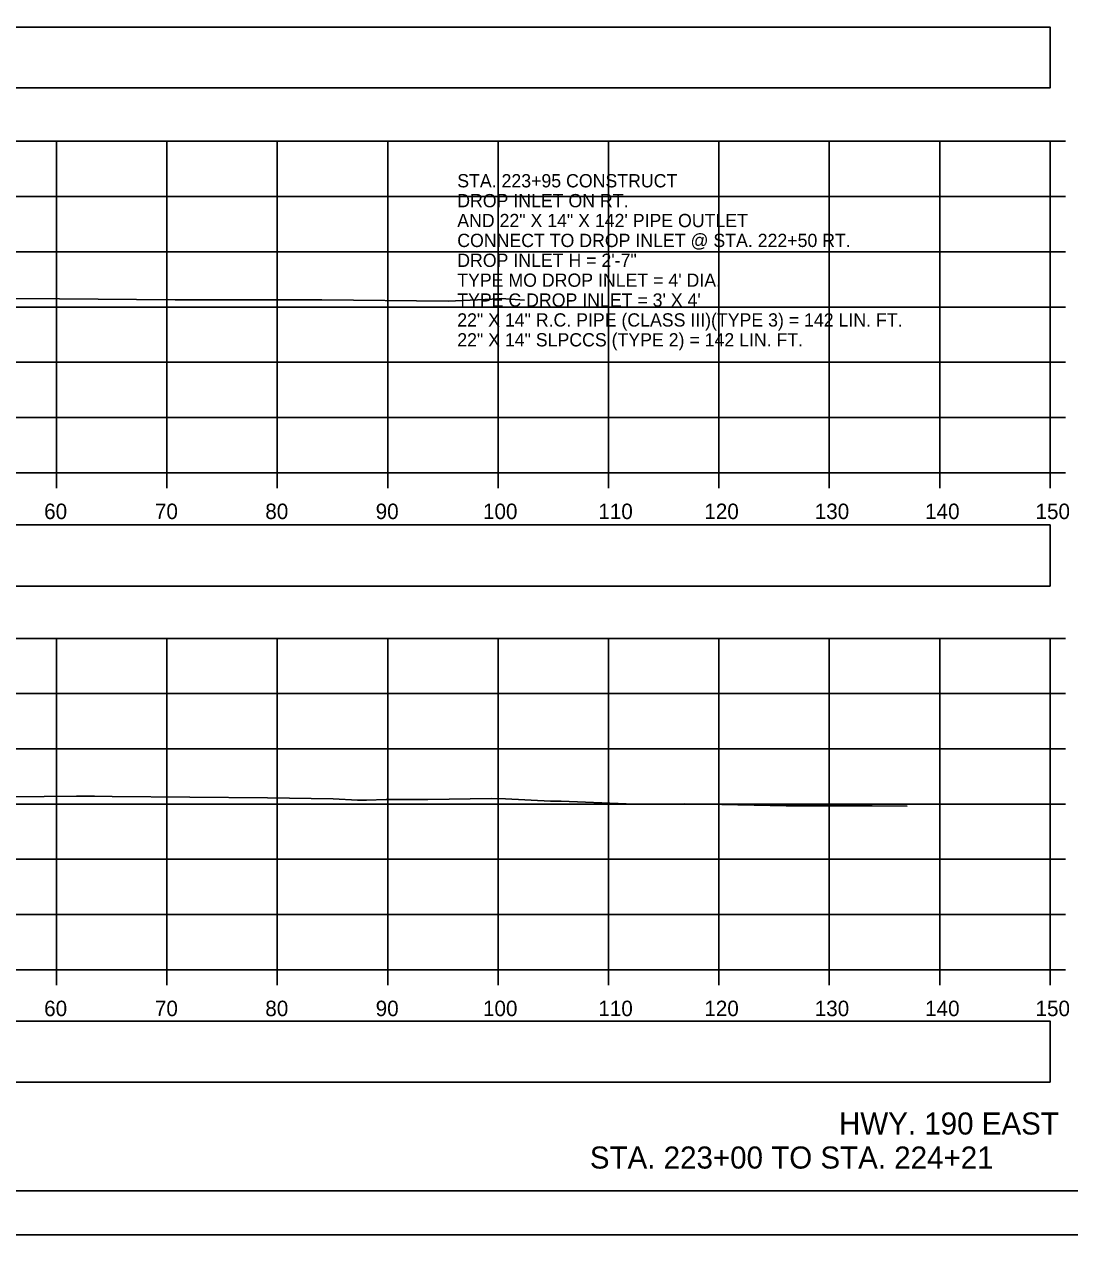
# Model space of a CAD drawing. Extents: x 1369627 to 1374022, y 380035 to 398173.
# Drawn here: x 1372155.6 to 1372250.3, y 385370.3 to 385481.8 of the extents above; entities that cross this region are included whole.
import ezdxf

# ---------------------------------------------------------------- set-up
doc = ezdxf.new("R2010")
doc.units = 0
for name, color, linetype in [('Default', 7, 'Continuous'), ('R_Axis', 7, 'Continuous'), ('R_Axis Annot', 7, 'Continuous'), ('R_Border', 7, 'Continuous'), ('R_Draft', 7, 'Continuous'), ('R_Exist Surface', 7, 'Continuous'), ('R_Grid', 7, 'Continuous'), ('R_No Plot', 7, 'Continuous'), ('R_Water Annot', 7, 'Continuous')]:
    doc.layers.add(name, color=color, linetype=linetype)

msp = doc.modelspace()

# ---------------------------------------------------------------- linework, layer by layer
at = {"layer": 'Default'}
for points in [[(1371948.53, 385476.04), (1372248.53, 385476.04), (1372248.53, 385481.56), (1371948.53, 385481.56)], [(1371948.53, 385430.95), (1372248.53, 385430.95), (1372248.53, 385436.48), (1371948.53, 385436.48)], [(1371948.53, 385386.04), (1372248.53, 385386.04), (1372248.53, 385391.56), (1371948.53, 385391.56)]]:
    msp.add_lwpolyline(points, close=True, dxfattribs=at)
at = {"layer": 'R_Axis'}
for p, q in [((1372248.53, 385441.21), (1372248.53, 385471.21)), ((1372249.93, 385471.21), (1372248.53, 385471.21)), ((1372249.93, 385466.21), (1372248.53, 385466.21)), ((1372249.93, 385461.21), (1372248.53, 385461.21)), ((1372249.93, 385456.21), (1372248.53, 385456.21)), ((1372249.93, 385451.21), (1372248.53, 385451.21)), ((1372249.93, 385446.21), (1372248.53, 385446.21)), ((1371948.53, 385441.21), (1372248.53, 385441.21)), ((1372158.53, 385439.81), (1372158.53, 385441.21)), ((1372168.53, 385439.81), (1372168.53, 385441.21)), ((1372178.53, 385439.81), (1372178.53, 385441.21)), ((1372188.53, 385439.81), (1372188.53, 385441.21)), ((1372198.53, 385439.81), (1372198.53, 385441.21)), ((1372208.53, 385439.81), (1372208.53, 385441.21)), ((1372218.53, 385439.81), (1372218.53, 385441.21)), ((1372228.53, 385439.81), (1372228.53, 385441.21)), ((1372238.53, 385439.81), (1372238.53, 385441.21)), ((1372248.53, 385439.81), (1372248.53, 385441.21)), ((1372249.93, 385441.21), (1372248.53, 385441.21)), ((1372248.53, 385396.21), (1372248.53, 385426.21)), ((1372249.93, 385426.21), (1372248.53, 385426.21)), ((1372249.93, 385421.21), (1372248.53, 385421.21)), ((1372249.93, 385416.21), (1372248.53, 385416.21)), ((1372249.93, 385411.21), (1372248.53, 385411.21)), ((1372249.93, 385406.21), (1372248.53, 385406.21)), ((1372249.93, 385401.21), (1372248.53, 385401.21)), ((1371948.53, 385396.21), (1372248.53, 385396.21)), ((1372158.53, 385394.81), (1372158.53, 385396.21)), ((1372168.53, 385394.81), (1372168.53, 385396.21)), ((1372178.53, 385394.81), (1372178.53, 385396.21)), ((1372188.53, 385394.81), (1372188.53, 385396.21)), ((1372198.53, 385394.81), (1372198.53, 385396.21)), ((1372208.53, 385394.81), (1372208.53, 385396.21)), ((1372218.53, 385394.81), (1372218.53, 385396.21)), ((1372228.53, 385394.81), (1372228.53, 385396.21)), ((1372238.53, 385394.81), (1372238.53, 385396.21)), ((1372248.53, 385394.81), (1372248.53, 385396.21)), ((1372249.93, 385396.21), (1372248.53, 385396.21))]:
    msp.add_line(p, q, dxfattribs=at)
at = {"layer": 'R_Border'}
msp.add_line((1372256.71, 385376.19), (1371940.53, 385376.19), dxfattribs=at)
at = {"layer": 'R_Exist Surface'}
for points in [[(1372147.53, 385457), (1372158.79, 385456.96), (1372169.28, 385456.87), (1372176.17, 385456.87), (1372182.56, 385456.86), (1372194, 385456.75), (1372198, 385456.92), (1372198.81, 385456.98), (1372200.91, 385456.82)], [(1372154.48, 385411.86), (1372160.33, 385411.93), (1372161.29, 385411.93), (1372161.96, 385411.92), (1372163.56, 385411.91), (1372177.64, 385411.76), (1372183.58, 385411.69), (1372185.8, 385411.57), (1372186.6, 385411.56), (1372188.38, 385411.63), (1372192.17, 385411.62), (1372197.94, 385411.72), (1372199.19, 385411.69), (1372203.29, 385411.48), (1372204.25, 385411.46), (1372210.12, 385411.24), (1372212.19, 385411.2), (1372212.82, 385411.2), (1372215.41, 385411.24), (1372216.79, 385411.2), (1372218.8, 385411.18), (1372224.61, 385411.06), (1372232.41, 385411.06), (1372235.58, 385411.01)]]:
    msp.add_lwpolyline(points, dxfattribs=at)
at = {"layer": 'R_Grid'}
for p, q in [((1371948.53, 385471.21), (1372248.53, 385471.21)), ((1372158.53, 385441.21), (1372158.53, 385471.21)), ((1372168.53, 385441.21), (1372168.53, 385471.21)), ((1372178.53, 385441.21), (1372178.53, 385471.21)), ((1372188.53, 385441.21), (1372188.53, 385471.21)), ((1372198.53, 385441.21), (1372198.53, 385471.21)), ((1372208.53, 385441.21), (1372208.53, 385471.21)), ((1372218.53, 385441.21), (1372218.53, 385471.21)), ((1372228.53, 385441.21), (1372228.53, 385471.21)), ((1372238.53, 385441.21), (1372238.53, 385471.21)), ((1372248.53, 385441.21), (1372248.53, 385471.21)), ((1371948.53, 385466.21), (1372248.53, 385466.21)), ((1371948.53, 385461.21), (1372248.53, 385461.21)), ((1371948.53, 385456.21), (1372248.53, 385456.21)), ((1371948.53, 385451.21), (1372248.53, 385451.21)), ((1371948.53, 385446.21), (1372248.53, 385446.21)), ((1371948.53, 385441.21), (1372248.53, 385441.21)), ((1371948.53, 385426.21), (1372248.53, 385426.21)), ((1372158.53, 385396.21), (1372158.53, 385426.21)), ((1372168.53, 385396.21), (1372168.53, 385426.21)), ((1372178.53, 385396.21), (1372178.53, 385426.21)), ((1372188.53, 385396.21), (1372188.53, 385426.21)), ((1372198.53, 385396.21), (1372198.53, 385426.21)), ((1372208.53, 385396.21), (1372208.53, 385426.21)), ((1372218.53, 385396.21), (1372218.53, 385426.21)), ((1372228.53, 385396.21), (1372228.53, 385426.21)), ((1372238.53, 385396.21), (1372238.53, 385426.21)), ((1372248.53, 385396.21), (1372248.53, 385426.21)), ((1371948.53, 385421.21), (1372248.53, 385421.21)), ((1371948.53, 385416.21), (1372248.53, 385416.21)), ((1371948.53, 385411.21), (1372248.53, 385411.21)), ((1371948.53, 385406.21), (1372248.53, 385406.21)), ((1371948.53, 385401.21), (1372248.53, 385401.21)), ((1371948.53, 385396.21), (1372248.53, 385396.21))]:
    msp.add_line(p, q, dxfattribs=at)
at = {"layer": 'R_No Plot'}
msp.add_line((1371928.13, 385372.21), (1372261.46, 385372.21), dxfattribs=at)
msp.add_line((1371928.13, 385372.21), (1372261.46, 385372.21), dxfattribs=at)
for points in [[(1371928.12, 385585.54), (1372261.46, 385585.54), (1372261.46, 385372.21), (1371928.12, 385372.21)], [(1372174.45, 385581.65), (1372194.07, 385581.65), (1372194.07, 385571.77), (1372210.18, 385571.77), (1372233.38, 385571.77), (1372233.38, 385539.1), (1372256.59, 385539.1), (1372256.71, 385376.19), (1371940.53, 385376.19), (1371940.53, 385581.65)], [(1371928.12, 385372.21), (1372261.46, 385372.21), (1372261.46, 385158.87), (1371928.12, 385158.87)]]:
    msp.add_lwpolyline(points, close=True, dxfattribs=at)

# ---------------------------------------------------------------- texts
at = {"layer": 'R_Axis Annot'}
for s, p in [('60', (1372157.41, 385437.01)), ('70', (1372167.44, 385437.01)), ('80', (1372177.44, 385437.01)), ('90', (1372187.44, 385437.01)), ('100', (1372197.16, 385437.01)), ('110', (1372207.61, 385437.01)), ('120', (1372217.21, 385437.01)), ('130', (1372227.21, 385437.01)), ('140', (1372237.21, 385437.01)), ('150', (1372247.21, 385437.01)), ('60', (1372157.41, 385392.01)), ('70', (1372167.44, 385392.01)), ('80', (1372177.44, 385392.01)), ('90', (1372187.44, 385392.01)), ('100', (1372197.16, 385392.01)), ('110', (1372207.61, 385392.01)), ('120', (1372217.21, 385392.01)), ('130', (1372227.21, 385392.01)), ('140', (1372237.21, 385392.01)), ('150', (1372247.21, 385392.01))]:
    msp.add_text(s, height=1.4, dxfattribs=at).set_placement(p)
at = {"layer": 'R_Draft'}
for s, p in [('HWY. 190 EAST', (1372229.41, 385381.29)), ('STA. 223+00 TO STA. 224+21', (1372206.84, 385378.21))]:
    msp.add_text(s, height=2, dxfattribs=at).set_placement(p)
at = {"layer": 'R_Water Annot'}
for s, p in [('STA. 223+95 CONSTRUCT', (1372194.83, 385467.04)), ('DROP INLET ON RT.', (1372194.83, 385465.24)), ('AND 22" X 14" X 142\' PIPE OUTLET', (1372194.83, 385463.44)), ('CONNECT TO DROP INLET @ STA. 222+50 RT.', (1372194.83, 385461.64)), ('DROP INLET H = 2\'-7"', (1372194.83, 385459.84)), ("TYPE MO DROP INLET = 4' DIA.", (1372194.83, 385458.04)), ("TYPE C DROP INLET = 3' X 4'", (1372194.83, 385456.24)), ('22" X 14" R.C. PIPE (CLASS III)(TYPE 3) = 142 LIN. FT.', (1372194.83, 385454.44)), ('22" X 14" SLPCCS (TYPE 2) = 142 LIN. FT.', (1372194.83, 385452.64))]:
    msp.add_text(s, height=1.2, dxfattribs=at).set_placement(p)

doc.saveas('drawing.dxf')
